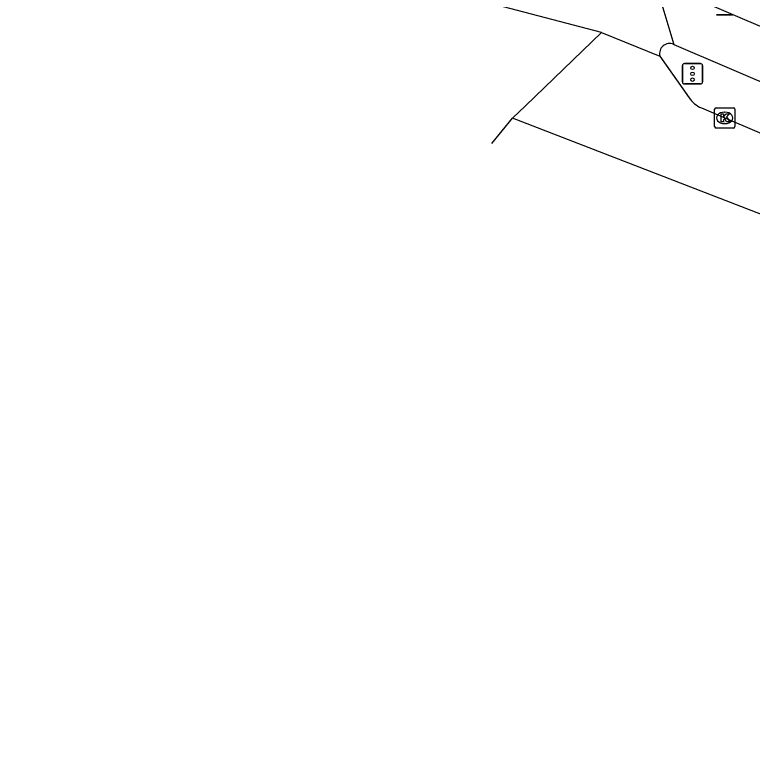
# Model space of a CAD drawing. Extents: x 161771 to 163125, y 382479 to 383177.
# Drawn here: x 162371.76 to 162408, y 382527.25 to 382563.22 of the extents above; entities that cross this region are included whole.
import ezdxf

# ---------------------------------------------------------------- set-up
doc = ezdxf.new("R2010")
doc.units = 0
for name, color, linetype in [('IMGEO_Drukknoppaal', 7, 'Continuous'), ('IMGEO_Fietspad_gesloten', 7, 'Continuous'), ('IMGEO_Kolk', 7, 'Continuous'), ('IMGEO_Rijbaan_lokaal_gesloten', 7, 'Continuous'), ('IMGEO_Verkeersregelinstallatiepaal', 7, 'Continuous')]:
    doc.layers.add(name, color=color, linetype=linetype)

msp = doc.modelspace()

# ---------------------------------------------------------------- linework, layer by layer
at = {"layer": 'IMGEO_Drukknoppaal'}
for p, q in [((162407.034, 382563.216), (162406.244, 382563.216)), ((162406.244, 382563.216), (162407.034, 382563.216))]:
    msp.add_line(p, q, dxfattribs=at)
at = {"layer": 'IMGEO_Fietspad_gesloten'}
for points in [[(162403.216, 382564.883), (162475.554, 382533.976), (162479.297, 382532.536), (162495.481, 382527.248)], [(162404.14, 382561.763), (162469.061, 382534.017)]]:
    msp.add_lwpolyline(points, dxfattribs=at)
at = {"layer": 'IMGEO_Kolk'}
for p, q in [((162406.222, 382558.652), (162407.074, 382558.652)), ((162406.147, 382557.726), (162406.147, 382558.578)), ((162406.635, 382558.432), (162406.66, 382558.432)), ((162407.148, 382558.578), (162407.148, 382557.726)), ((162406.658, 382557.872), (162406.633, 382557.872)), ((162407.074, 382557.652), (162406.222, 382557.652))]:
    msp.add_line(p, q, dxfattribs=at)
for points in [[(162406.222, 382558.652), (162407.074, 382558.652)], [(162406.147, 382557.726), (162406.147, 382558.578)], [(162406.468, 382558.352), (162406.591, 382558.352), (162406.591, 382558.201), (162406.721, 382558.352), (162406.885, 382558.352), (162406.739, 382558.201), (162406.892, 382557.952), (162406.74, 382557.952), (162406.655, 382558.116), (162406.591, 382558.049), (162406.591, 382557.952), (162406.468, 382557.952), (162406.468, 382558.352)], [(162407.148, 382558.578), (162407.148, 382557.726)], [(162407.074, 382557.652), (162406.222, 382557.652)]]:
    msp.add_lwpolyline(points, dxfattribs=at)
for centre, start, end in [((162406.224, 382558.576), 91.552, 178.448), ((162406.224, 382558.576), 91.552, 178.448), ((162407.072, 382558.576), 1.552, 88.448), ((162407.072, 382558.576), 1.552, 88.448), ((162406.224, 382557.728), 181.552, 268.448), ((162406.224, 382557.728), 181.552, 268.448), ((162407.072, 382557.728), 271.552, 358.448), ((162407.072, 382557.728), 271.552, 358.448)]:
    msp.add_arc(centre, 0.0765, start, end, dxfattribs=at)
for centre, major_axis, ratio, start_param, end_param in [((162406.634, 382558.152), (-0.387, 0.002), 0.722429, 4.712389, 7.853982), ((162406.659, 382558.152), (-0.39, 0.002), 0.717154, 1.570796, 4.712389)]:
    msp.add_ellipse(centre, major_axis=major_axis, ratio=ratio, start_param=start_param, end_param=end_param, dxfattribs=at)
at = {"layer": 'IMGEO_Rijbaan_lokaal_gesloten'}
for points in [[(162400.589, 382562.35), (162371.759, 382569.909)], [(162403.216, 382564.883), (162404.14, 382561.763)], [(162396.225, 382558.14), (162396.854, 382558.747), (162400.589, 382562.35)], [(162400.589, 382562.35), (162403.459, 382561.19)], [(162403.459, 382561.19), (162404.901, 382559.138)], [(162405.504, 382558.646), (162406.647, 382558.151), (162415.974, 382554.173), (162432.518, 382547.107), (162450.486, 382539.41), (162467.453, 382532.184), (162468.115, 382531.895)], [(162395.197, 382556.889), (162396.225, 382558.14)], [(162467.002, 382529.137), (162446.937, 382537.768), (162424.959, 382547.023), (162418.441, 382549.545), (162396.225, 382558.14)]]:
    msp.add_lwpolyline(points, dxfattribs=at)
for centre, radius, start, end in [((162403.938, 382561.312), 0.494, 65.9174, 194.2378), ((162406.01, 382559.882), 1.336, 213.8498, 247.7268)]:
    msp.add_arc(centre, radius, start, end, dxfattribs=at)
at = {"layer": 'IMGEO_Verkeersregelinstallatiepaal'}
for p, q in [((162404.668, 382560.817), (162405.458, 382560.817)), ((162405.458, 382560.817), (162404.668, 382560.817)), ((162404.568, 382559.917), (162404.568, 382560.717)), ((162404.568, 382560.717), (162404.568, 382559.917)), ((162405.558, 382560.717), (162405.558, 382559.917)), ((162405.558, 382559.917), (162405.558, 382560.717)), ((162405.458, 382559.817), (162404.668, 382559.817)), ((162404.668, 382559.817), (162405.458, 382559.817))]:
    msp.add_line(p, q, dxfattribs=at)
for centre in [(162405.063, 382560.607), (162405.063, 382560.317), (162405.063, 382560.027)]:
    msp.add_circle(centre, 0.085, dxfattribs=at)
for centre, start, end in [((162404.668, 382560.717), 90, 180), ((162404.668, 382560.717), 90, 180), ((162405.458, 382560.717), 0, 90), ((162405.458, 382560.717), 360, 90), ((162404.668, 382559.917), 180, 270), ((162404.668, 382559.917), 180, 270), ((162405.458, 382559.917), 270, 0), ((162405.458, 382559.917), 270, 0)]:
    msp.add_arc(centre, 0.1, start, end, dxfattribs=at)

doc.saveas('drawing.dxf')
